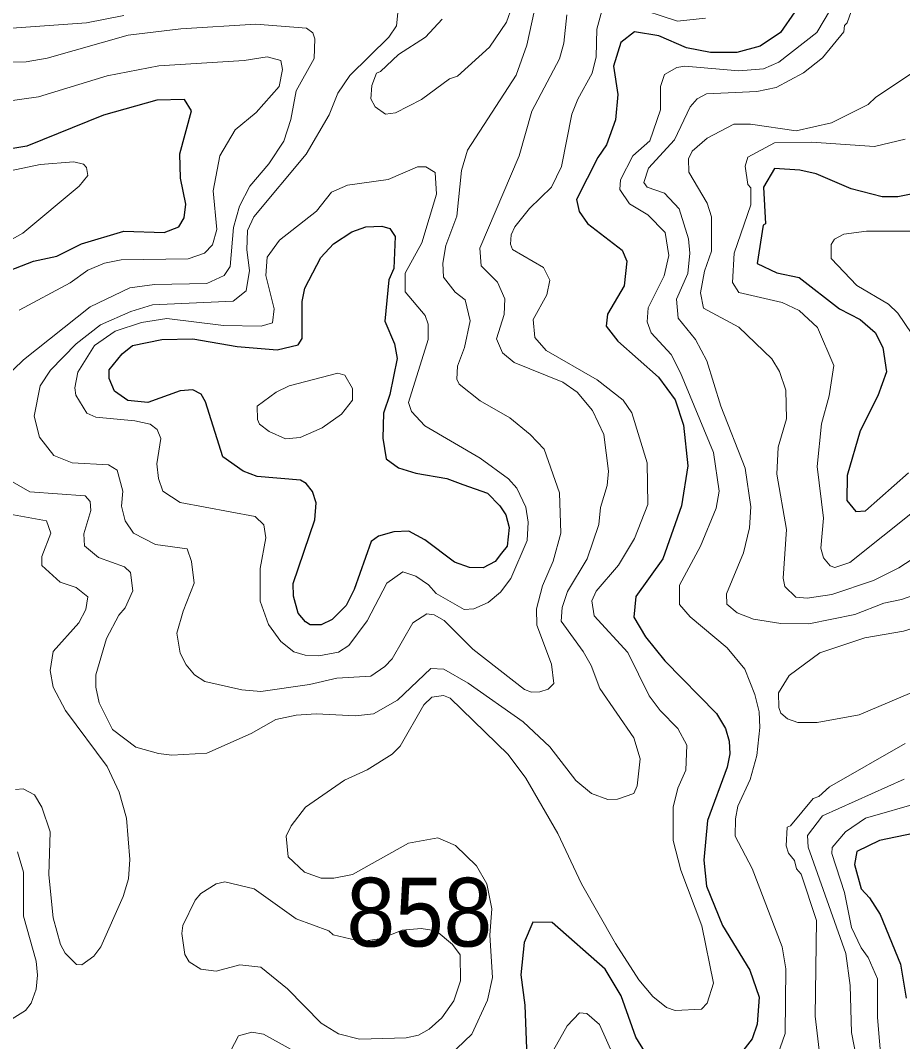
# Model space of a CAD drawing. Extents: x 673.3 to 698.5, y 6984.3 to 7012.3.
# Drawn here: x 684.042 to 685.068, y 7001.944 to 7003.133 of the extents above; entities that cross this region are included whole.
import ezdxf

# ---------------------------------------------------------------- set-up
doc = ezdxf.new("R2010")
doc.units = 0
doc.header["$LTSCALE"] = 0.032
doc.layers.add('1', color=7, linetype='Continuous', lineweight=25)
doc.layers.add('2', color=7, linetype='Continuous', lineweight=13)
doc.layers.add('21', color=7, linetype='Continuous')

msp = doc.modelspace()

# ---------------------------------------------------------------- linework, layer by layer
at = {"layer": '1'}
for points in [[(684.9431, 7003.1429), (684.9264, 7003.1188), (684.9024, 7003.1028), (684.8756, 7003.0954), (684.8448, 7003.0955), (684.817, 7003.101), (684.7846, 7003.115), (684.7563, 7003.1197), (684.7406, 7003.1072), (684.7321, 7003.0795), (684.7369, 7003.0465), (684.7343, 7003.017), (684.7239, 7002.9882), (684.7135, 7002.9735), (684.6889, 7002.9244), (684.6919, 7002.9103), (684.7015, 7002.8964), (684.7421, 7002.8653), (684.7475, 7002.8527), (684.7444, 7002.824), (684.7248, 7002.7909), (684.7232, 7002.7769), (684.7371, 7002.7597), (684.7844, 7002.7178), (684.8036, 7002.6914), (684.8135, 7002.6618), (684.8183, 7002.6146), (684.8111, 7002.5679), (684.7892, 7002.506), (684.758, 7002.4623), (684.7557, 7002.4384), (684.7691, 7002.4155), (684.7918, 7002.3876), (684.8519, 7002.3263), (684.8623, 7002.3087), (684.8664, 7002.294), (684.8672, 7002.279), (684.864, 7002.2635), (684.8412, 7002.2015), (684.837, 7002.1556), (684.8402, 7002.1253), (684.8589, 7002.0793), (684.8907, 7002.0272)], [(684.226, 7002.8926), (684.2322, 7002.903), (684.2344, 7002.9191), (684.2279, 7002.9491), (684.2271, 7002.9778), (684.2409, 7003.0275), (684.2325, 7003.0408), (684.2003, 7003.0399), (684.1385, 7003.0227), (684.0492, 7002.9866), (684.0189, 7002.9814)], [(685.0782, 7002.9308), (685.0629, 7002.9277), (685.0444, 7002.9277), (685.0083, 7002.9368), (684.9679, 7002.9545), (684.9489, 7002.9587), (684.9192, 7002.9606), (684.9063, 7002.9387), (684.9087, 7002.8962), (684.9062, 7002.8944), (684.899, 7002.8498), (684.9219, 7002.8391), (684.948, 7002.8337), (684.9949, 7002.7973), (685.0189, 7002.7849), (685.0364, 7002.7696), (685.0454, 7002.752), (685.0496, 7002.724), (685.0397, 7002.696), (685.0189, 7002.6552), (685.004, 7002.6032), (685.0033, 7002.5742), (685.0141, 7002.5612), (685.0253, 7002.5621), (685.0751, 7002.6061)], [(684.0078, 7002.8337), (684.0569, 7002.8526), (684.084, 7002.8586), (684.1128, 7002.8729), (684.1619, 7002.8877), (684.2092, 7002.8861), (684.226, 7002.8926)], [(685.0808, 7002.1866), (685.0415, 7002.1783), (685.0149, 7002.1655), (685.0122, 7002.1504), (685.02, 7002.1219), (685.03, 7002.1116), (685.0422, 7002.0923), (685.0657, 7002.0342), (685.0724, 7001.9946)], [(684.7691, 7001.9311), (684.7578, 7001.9494), (684.7409, 7001.9976), (684.7222, 7002.0285), (684.6605, 7002.0829), (684.6381, 7002.0832), (684.6278, 7002.0594), (684.6239, 7002.0218), (684.6286, 7001.9865), (684.631, 7001.9256)], [(684.8907, 7002.0272), (684.9014, 7001.996), (684.8991, 7001.9647), (684.8933, 7001.9474), (684.8729, 7001.9211)]]:
    msp.add_lwpolyline(points, dxfattribs=at)
msp.add_lwpolyline([(684.3842, 7002.5516), (684.3858, 7002.5712), (684.3815, 7002.5845), (684.3743, 7002.5939), (684.3676, 7002.5978), (684.3171, 7002.6022), (684.3008, 7002.6082), (684.2772, 7002.625), (684.257, 7002.6888), (684.2521, 7002.6979), (684.2425, 7002.7028), (684.2276, 7002.7016), (684.1899, 7002.6883), (684.1667, 7002.6905), (684.1512, 7002.7015), (684.1452, 7002.716), (684.1449, 7002.7261), (684.1601, 7002.7448), (684.172, 7002.7546), (684.2062, 7002.7615), (684.2425, 7002.7623), (684.2941, 7002.7533), (684.3404, 7002.7494), (684.3649, 7002.7554), (684.3696, 7002.7626), (684.3697, 7002.8057), (684.3728, 7002.8214), (684.3912, 7002.8569), (684.406, 7002.8728), (684.4275, 7002.8869), (684.4437, 7002.8926), (684.4622, 7002.8933), (684.4717, 7002.8906), (684.4779, 7002.8815), (684.4762, 7002.8441), (684.4705, 7002.8308), (684.4659, 7002.7829), (684.4772, 7002.7563), (684.4802, 7002.7395), (684.4715, 7002.6973), (684.4641, 7002.6759), (684.4633, 7002.6467), (684.4673, 7002.6225), (684.4819, 7002.6122), (684.502, 7002.606), (684.5379, 7002.5995), (684.5564, 7002.5926), (684.5851, 7002.5825), (684.5998, 7002.5678), (684.6066, 7002.5574), (684.6105, 7002.5427), (684.608, 7002.521), (684.6014, 7002.5129), (684.5943, 7002.5032), (684.5804, 7002.4956), (684.5642, 7002.496), (684.5467, 7002.5024), (684.5124, 7002.5283), (684.4939, 7002.5383), (684.4763, 7002.5375), (684.4585, 7002.5326), (684.45, 7002.5263), (684.4302, 7002.4706), (684.4207, 7002.4518), (684.4044, 7002.4356), (684.3919, 7002.4294), (684.3789, 7002.4293), (684.3736, 7002.4327), (684.3651, 7002.4428), (684.3595, 7002.4628), (684.3591, 7002.4775)], close=True, dxfattribs=at)
at = {"layer": '2'}
for points in [[(684.8272, 7002.7615), (684.807, 7002.7863), (684.8053, 7002.8084), (684.8184, 7002.8383), (684.8207, 7002.8618), (684.8191, 7002.8787), (684.8085, 7002.9136), (684.7911, 7002.932), (684.7709, 7002.9387), (684.7672, 7002.9442), (684.7728, 7002.9609), (684.803, 7002.9938), (684.821, 7003.0325), (684.8292, 7003.0418), (684.8401, 7003.0474), (684.8987, 7003.0501), (684.9212, 7003.0547), (684.9529, 7003.0719), (684.975, 7003.0892), (684.9999, 7003.1195), (685.0007, 7003.1269), (685.004, 7003.13), (685.0195, 7003.1745)], [(684.6204, 7003.1684), (684.6072, 7003.131), (684.5876, 7003.1018), (684.5504, 7003.0682), (684.5409, 7003.0649), (684.5084, 7003.0409), (684.4782, 7003.0254), (684.4666, 7003.0238), (684.4546, 7003.0323), (684.4495, 7003.0417), (684.4508, 7003.057), (684.4561, 7003.0716), (684.4609, 7003.0735), (684.4816, 7003.0933), (684.513, 7003.1135), (684.5324, 7003.1344)], [(684.9844, 7003.1458), (684.9685, 7003.1187), (684.9245, 7003.0844), (684.9066, 7003.0767), (684.8779, 7003.0743), (684.8151, 7003.0798), (684.8056, 7003.0782), (684.7913, 7003.0698), (684.7865, 7003.0561), (684.7866, 7003.0289), (684.7743, 7002.9929), (684.7543, 7002.9752), (684.7402, 7002.9474), (684.7393, 7002.9362), (684.7507, 7002.9194), (684.7717, 7002.9066), (684.7921, 7002.886), (684.7963, 7002.8592), (684.791, 7002.8356), (684.7722, 7002.7983), (684.7711, 7002.7819), (684.7759, 7002.7691), (684.7989, 7002.7441), (684.81, 7002.7227), (684.8482, 7002.6301), (684.8549, 7002.5848), (684.8515, 7002.5651), (684.8332, 7002.521), (684.8088, 7002.4754), (684.8086, 7002.4531), (684.821, 7002.4388), (684.8643, 7002.4027), (684.8846, 7002.3777), (684.8963, 7002.3483), (684.9013, 7002.3282), (684.9021, 7002.3097), (684.8988, 7002.2771), (684.8911, 7002.2494)], [(684.7515, 7003.1499), (684.8063, 7003.132), (684.8388, 7003.1354)], [(684.1622, 7003.1386), (684.1186, 7003.1302), (684.0318, 7003.124)], [(684.2993, 7002.3535), (684.2564, 7002.3633), (684.2445, 7002.3711), (684.2345, 7002.3828), (684.2276, 7002.3965), (684.2239, 7002.4196), (684.2311, 7002.4453), (684.2441, 7002.4778), (684.2408, 7002.5031), (684.2358, 7002.5177), (684.1989, 7002.523), (684.1732, 7002.5359), (684.1637, 7002.5504), (684.1595, 7002.5674), (684.161, 7002.5851), (684.1543, 7002.6095), (684.1443, 7002.6156), (684.102, 7002.6181), (684.0806, 7002.6266), (684.0641, 7002.6479), (684.0577, 7002.6721), (684.0649, 7002.7075), (684.0766, 7002.7258), (684.1065, 7002.7565), (684.1348, 7002.7784), (684.1701, 7002.794), (684.1956, 7002.802), (684.2895, 7002.8063), (684.3044, 7002.818), (684.3085, 7002.8418), (684.3052, 7002.8657), (684.306, 7002.8882), (684.3132, 7002.9042), (684.3744, 7002.9772), (684.401, 7003.0231), (684.4113, 7003.0482), (684.4249, 7003.0686), (684.4705, 7003.1135), (684.4795, 7003.1266), (684.481, 7003.1419)], [(684.6401, 7003.1448), (684.6312, 7003.1041), (684.6187, 7003.0693), (684.562, 7002.9819), (684.5552, 7002.9582), (684.5496, 7002.9051), (684.5366, 7002.8709), (684.5333, 7002.8504), (684.5341, 7002.8342), (684.5476, 7002.8164), (684.5592, 7002.8077), (684.565, 7002.7832), (684.5587, 7002.7523), (684.5504, 7002.7306), (684.5496, 7002.7153), (684.5522, 7002.7094), (684.5767, 7002.6901), (684.6113, 7002.6704), (684.6349, 7002.6509), (684.6511, 7002.6338), (684.6691, 7002.5829), (684.6708, 7002.5361), (684.6617, 7002.5035), (684.6494, 7002.4748), (684.6424, 7002.4478), (684.6426, 7002.4288), (684.6596, 7002.3834), (684.6626, 7002.3609), (684.6558, 7002.3545), (684.6463, 7002.3512), (684.6363, 7002.3511), (684.6283, 7002.3541), (684.5681, 7002.4009), (684.5347, 7002.4343), (684.5232, 7002.4411), (684.5146, 7002.4421), (684.4983, 7002.4315), (684.4742, 7002.3896), (684.466, 7002.3807), (684.4496, 7002.3696), (684.4101, 7002.3674), (684.3783, 7002.3599), (684.3215, 7002.3518), (684.2993, 7002.3535)], [(684.3103, 7002.3029), (684.3389, 7002.319), (684.3626, 7002.3242), (684.386, 7002.3258), (684.4317, 7002.3234), (684.4526, 7002.3258), (684.4806, 7002.3417), (684.5192, 7002.3785), (684.5343, 7002.3779), (684.5629, 7002.3614), (684.6266, 7002.3164), (684.658, 7002.2873), (684.6881, 7002.2482), (684.7064, 7002.2329), (684.7255, 7002.2259), (684.7367, 7002.2264), (684.7556, 7002.2331), (684.7596, 7002.242), (684.7629, 7002.2734), (684.7556, 7002.2979), (684.7161, 7002.3553), (684.706, 7002.3819), (684.6968, 7002.3985), (684.671, 7002.4336), (684.6723, 7002.4494), (684.6782, 7002.4681), (684.7013, 7002.5063), (684.715, 7002.5463), (684.7166, 7002.566), (684.7245, 7002.5916), (684.7262, 7002.6083), (684.7206, 7002.651), (684.7074, 7002.6787), (684.6897, 7002.7002), (684.6728, 7002.712), (684.6165, 7002.7346), (684.6027, 7002.746), (684.5959, 7002.7623), (684.6048, 7002.7906), (684.6056, 7002.8089), (684.5968, 7002.8282), (684.5781, 7002.8472), (684.5764, 7002.8679), (684.6222, 7002.9753), (684.6368, 7003.0272), (684.669, 7003.0882), (684.6741, 7003.1065), (684.6775, 7003.1396)], [(684.6092, 7002.2783), (684.6298, 7002.2507), (684.667, 7002.1863), (684.6947, 7002.1277), (684.7341, 7002.0584), (684.7615, 7002.0161), (684.7778, 7001.9967), (684.7937, 7001.9839), (684.8037, 7001.9804), (684.8342, 7001.9821), (684.8408, 7001.9889), (684.8484, 7002.0123), (684.8347, 7002.0788), (684.8103, 7002.1436), (684.8013, 7002.1782), (684.8012, 7002.2172), (684.8066, 7002.2391), (684.8159, 7002.2601), (684.8174, 7002.2892), (684.8069, 7002.3087), (684.7861, 7002.3296), (684.7733, 7002.3468), (684.7487, 7002.3972), (684.7093, 7002.4398), (684.7068, 7002.4574), (684.7118, 7002.4686), (684.7379, 7002.4987), (684.7563, 7002.53), (684.7718, 7002.5693), (684.771, 7002.6181), (684.7534, 7002.6763), (684.7432, 7002.6907), (684.713, 7002.7144), (684.6536, 7002.7488), (684.6402, 7002.7639), (684.6385, 7002.7848), (684.6545, 7002.8134), (684.6578, 7002.8307), (684.6504, 7002.8453), (684.6145, 7002.8662), (684.6122, 7002.8723), (684.613, 7002.8833), (684.6172, 7002.8927), (684.6342, 7002.9138), (684.6597, 7002.939), (684.6715, 7002.9629), (684.6836, 7003.0237), (684.6903, 7003.0414), (684.7069, 7003.0715), (684.7116, 7003.0906), (684.7125, 7003.1226), (684.7182, 7003.1442)], [(685.0789, 7002.768), (685.0628, 7002.7922), (685.0521, 7002.8027), (685.0149, 7002.8245), (684.9854, 7002.8556), (684.9851, 7002.8719), (684.9889, 7002.8781), (684.9999, 7002.8841), (685.0262, 7002.8876), (685.0971, 7002.8877), (685.1268, 7002.8931), (685.1767, 7002.9191), (685.2017, 7002.9412), (685.2163, 7002.9591), (685.2263, 7002.9781), (685.2454, 7003.0368), (685.2522, 7003.0719), (685.2532, 7003.1171), (685.2492, 7003.1407)], [(684.0115, 7003.084), (684.0485, 7003.0848), (684.0729, 7003.0889), (684.1671, 7003.1158), (684.2285, 7003.123), (684.3156, 7003.1287), (684.3747, 7003.1239), (684.3819, 7003.1184), (684.3842, 7003.1116), (684.3835, 7003.0886), (684.3628, 7003.0508), (684.3566, 7003.0175), (684.3481, 7002.9922), (684.3307, 7002.9659), (684.3086, 7002.94), (684.2965, 7002.9168), (684.2897, 7002.8918), (684.2858, 7002.8464), (684.2787, 7002.836), (684.2586, 7002.8265), (684.1976, 7002.8257), (684.1689, 7002.8218), (684.1229, 7002.7997), (684.0452, 7002.7377), (684.0106, 7002.7045)], [(684.0241, 7003.0384), (684.0629, 7003.0441), (684.1427, 7003.0685), (684.2029, 7003.0799), (684.3023, 7003.0864), (684.329, 7003.0905), (684.3449, 7003.0861), (684.3467, 7003.0758), (684.3428, 7003.056), (684.3162, 7003.0257), (684.2918, 7003.0055), (684.2737, 7002.9754), (684.2662, 7002.9344), (684.2702, 7002.8894), (684.2653, 7002.8717), (684.2558, 7002.8619), (684.2371, 7002.8552), (684.159, 7002.8543), (684.1397, 7002.8504), (684.1202, 7002.8423), (684.0998, 7002.8273), (684.0401, 7002.7958)], [(685.1082, 7002.5244), (685.0641, 7002.4958), (685.0344, 7002.4808), (684.986, 7002.4647), (684.9572, 7002.4602), (684.9439, 7002.4615), (684.9314, 7002.4739), (684.9294, 7002.4838), (684.9331, 7002.5402), (684.9218, 7002.6048), (684.9234, 7002.6363), (684.9332, 7002.6693), (684.9324, 7002.7025), (684.9249, 7002.7243), (684.916, 7002.739), (684.8779, 7002.7757), (684.8367, 7002.7981), (684.833, 7002.8157), (684.8378, 7002.841), (684.8461, 7002.8645), (684.8461, 7002.9041), (684.8411, 7002.9202), (684.8195, 7002.9563), (684.8191, 7002.9717), (684.8235, 7002.9808), (684.8409, 7002.996), (684.8721, 7003.0122), (684.8913, 7003.0123), (684.9443, 7003.0043), (684.9855, 7003.0138), (685.0281, 7003.0349), (685.0372, 7003.0437), (685.0776, 7003.0704)], [(685.0715, 7002.9946), (685.0358, 7002.9862), (684.9623, 7002.9911), (684.9194, 7002.9903), (684.8884, 7002.9739), (684.8851, 7002.9631), (684.8884, 7002.9421), (684.8916, 7002.9379), (684.8916, 7002.9182), (684.8724, 7002.8619), (684.8705, 7002.828), (684.8778, 7002.8162), (684.9281, 7002.8044), (684.948, 7002.7952), (684.9693, 7002.7755), (684.9883, 7002.7312), (684.9828, 7002.696), (684.9738, 7002.6634), (684.9689, 7002.6138), (684.9763, 7002.5534), (684.9731, 7002.5185), (684.9764, 7002.5074), (684.9842, 7002.498), (684.9896, 7002.4961), (685.0071, 7002.5018), (685.1202, 7002.5924)], [(684.0097, 7002.8657), (684.0444, 7002.8851), (684.11, 7002.94), (684.12, 7002.9523), (684.1187, 7002.9616), (684.115, 7002.9655), (684.1039, 7002.9683), (684.0648, 7002.9651), (684.0224, 7002.9561)], [(685.1506, 7002.4878), (685.0669, 7002.4589), (685.0466, 7002.4545), (685.0129, 7002.4412), (684.9591, 7002.4307), (684.9265, 7002.4309), (684.8947, 7002.4358), (684.8759, 7002.4435), (684.8636, 7002.4534), (684.8634, 7002.4653), (684.883, 7002.5133), (684.89, 7002.5422), (684.8916, 7002.5666), (684.8851, 7002.6119), (684.8569, 7002.684), (684.8406, 7002.7365), (684.8272, 7002.7615)], [(684.014, 7002.6063), (684.0526, 7002.584), (684.117, 7002.5797), (684.1229, 7002.5728), (684.1237, 7002.5623), (684.1156, 7002.5354), (684.1165, 7002.5213), (684.1327, 7002.5077), (684.163, 7002.497), (684.17, 7002.4902), (684.1724, 7002.4689), (684.1636, 7002.449), (684.1563, 7002.4406), (684.1419, 7002.4135), (684.1294, 7002.3712), (684.1294, 7002.3568), (684.1335, 7002.3385), (684.1487, 7002.3074), (684.176, 7002.287), (684.2024, 7002.2794), (684.218, 7002.2778), (684.2587, 7002.2799), (684.3103, 7002.3029)], [(684.0121, 7002.5612), (684.0721, 7002.5506), (684.0771, 7002.5362), (684.0667, 7002.509), (684.0668, 7002.4984), (684.0878, 7002.479), (684.1068, 7002.473), (684.1203, 7002.4621), (684.1179, 7002.4471), (684.1098, 7002.4317), (684.0798, 7002.3983), (684.0765, 7002.3761), (684.0797, 7002.3567), (684.0942, 7002.3297), (684.1425, 7002.2645), (684.1566, 7002.2344), (684.1652, 7002.2042), (684.1692, 7002.1562), (684.1675, 7002.1338), (684.1613, 7002.1133), (684.1355, 7002.0546), (684.1272, 7002.0436), (684.1131, 7002.0335), (684.107, 7002.0338), (684.0937, 7002.0473), (684.0883, 7002.0573), (684.0797, 7002.0882), (684.0748, 7002.1382), (684.0764, 7002.1884), (684.0668, 7002.2172), (684.0583, 7002.2314), (684.0448, 7002.2385), (684.036, 7002.2376)], [(684.5406, 7001.9275), (684.5671, 7001.9529), (684.5853, 7001.9925), (684.5912, 7002.019), (684.5879, 7002.0682), (684.5903, 7002.0988), (684.5846, 7002.1279), (684.5725, 7002.1488), (684.5479, 7002.1726), (684.5274, 7002.1814), (684.4932, 7002.1753), (684.428, 7002.1387), (684.4065, 7002.1344), (684.3916, 7002.1344), (684.3724, 7002.1413), (684.3534, 7002.1592), (684.3509, 7002.1832), (684.3569, 7002.1952), (684.3734, 7002.2172), (684.419, 7002.2487), (684.4451, 7002.2605), (684.4742, 7002.2789), (684.4835, 7002.2882), (684.5111, 7002.3361), (684.5204, 7002.3453), (684.5341, 7002.347), (684.5418, 7002.3441), (684.6092, 7002.2783)], [(684.9714, 7001.9343), (684.9666, 7001.9739), (684.9681, 7002.0852), (684.9502, 7002.1393), (684.9449, 7002.1455), (684.9424, 7002.1551), (684.9357, 7002.1635), (684.9327, 7002.1722), (684.9341, 7002.1938), (684.9379, 7002.1955), (684.9641, 7002.2272), (684.9709, 7002.2294), (684.9833, 7002.2406), (685.0715, 7002.2911)], [(684.8911, 7002.2494), (684.8767, 7002.2182), (684.8737, 7002.2034), (684.8736, 7002.1833), (684.8932, 7002.1458), (684.9283, 7002.0544), (684.9323, 7002.0288), (684.9315, 7001.9536), (684.9175, 7001.9127)], [(685.0685, 7001.8172), (685.0434, 7001.8422), (685.0279, 7001.8716), (685.021, 7001.8933), (685.0089, 7001.9549), (685.0072, 7002.0097), (685.0024, 7002.0466), (684.9583, 7002.1706), (684.9578, 7002.1843), (684.975, 7002.2072), (685.0702, 7002.2498)], [(685.09, 7002.2231), (685.0253, 7002.2044), (685.0019, 7002.1885), (684.9864, 7002.17), (684.9861, 7002.1633), (685.0008, 7002.1178), (685.0089, 7002.0769), (685.0201, 7002.0532), (685.0284, 7002.0423), (685.039, 7002.0171), (685.0391, 7001.9724), (685.0437, 7001.9173), (685.0491, 7001.894), (685.0654, 7001.8624), (685.0777, 7001.8483)], [(684.0322, 7001.9709), (684.0477, 7001.9803), (684.0544, 7001.9889), (684.06, 7002.0052), (684.0617, 7002.0214), (684.0602, 7002.0377), (684.0455, 7002.0902), (684.0455, 7002.1413), (684.0382, 7002.1651)], [(684.7318, 7001.9278), (684.7156, 7001.9642), (684.7007, 7001.9768), (684.6923, 7001.9779), (684.678, 7001.9626), (684.6621, 7001.9343)], [(684.2818, 7001.9249), (684.2957, 7001.9511), (684.3112, 7001.9552), (684.3246, 7001.9529), (684.4039, 7001.9092)]]:
    msp.add_lwpolyline(points, dxfattribs=at)
for points in [[(684.3863, 7002.9109), (684.4037, 7002.9331), (684.4223, 7002.9413), (684.4695, 7002.9479), (684.504, 7002.9626), (684.5137, 7002.9625), (684.5243, 7002.9558), (684.5259, 7002.9306), (684.509, 7002.874), (684.4896, 7002.8386), (684.4893, 7002.8171), (684.5127, 7002.7894), (684.5161, 7002.7794), (684.5161, 7002.7615), (684.4935, 7002.688), (684.497, 7002.6778), (684.5124, 7002.661), (684.5768, 7002.6234), (684.6098, 7002.5994), (684.6194, 7002.5884), (684.63, 7002.5663), (684.6326, 7002.5487), (684.6315, 7002.5275), (684.6123, 7002.4832), (684.6006, 7002.4672), (684.5859, 7002.4552), (684.5694, 7002.448), (684.558, 7002.4472), (684.5257, 7002.4659), (684.5167, 7002.4758), (684.5018, 7002.486), (684.4868, 7002.491), (684.468, 7002.4777), (684.4452, 7002.4339), (684.4238, 7002.4052), (684.4117, 7002.3974), (684.3889, 7002.3934), (684.3731, 7002.3941), (684.3598, 7002.3979), (684.3448, 7002.41), (684.3303, 7002.4298), (684.3208, 7002.4569), (684.3208, 7002.4949), (684.3273, 7002.5306), (684.325, 7002.5459), (684.3148, 7002.5554), (684.2277, 7002.5716), (684.2076, 7002.585), (684.2025, 7002.5996), (684.2003, 7002.6169), (684.2051, 7002.6462), (684.2008, 7002.6566), (684.1929, 7002.6629), (684.1747, 7002.667), (684.1296, 7002.671), (684.1189, 7002.6759), (684.1064, 7002.6965), (684.105, 7002.7052), (684.1086, 7002.7234), (684.1281, 7002.7544), (684.1519, 7002.7711), (684.1825, 7002.7814), (684.212, 7002.7859), (684.2782, 7002.7778), (684.3218, 7002.777), (684.3349, 7002.7809), (684.337, 7002.7973), (684.3273, 7002.8358), (684.3289, 7002.8573), (684.3434, 7002.877)], [(684.3543, 7002.7074), (684.4112, 7002.7223), (684.4193, 7002.7198), (684.4282, 7002.7044), (684.4282, 7002.6907), (684.4155, 7002.6747), (684.3927, 7002.6585), (684.3673, 7002.6473), (684.3504, 7002.6459), (684.3311, 7002.6544), (684.3201, 7002.6631), (684.3175, 7002.6682), (684.3174, 7002.6838), (684.3393, 7002.7002)], [(685.0992, 7002.359), (685.1133, 7002.3604), (685.1674, 7002.3867), (685.1803, 7002.4004), (685.1927, 7002.425), (685.1913, 7002.4378), (685.1856, 7002.4461), (685.1711, 7002.4537), (685.1362, 7002.4472), (685.1039, 7002.4327), (685.0694, 7002.4219), (685.0243, 7002.4143), (684.9721, 7002.3968), (684.9363, 7002.3703), (684.924, 7002.3501), (684.9242, 7002.3332), (684.9268, 7002.3266), (684.9342, 7002.32), (684.9464, 7002.3158), (684.9689, 7002.3158), (685.0177, 7002.3247)], [(684.2697, 7002.1278), (684.2798, 7002.1303), (684.3137, 7002.122), (684.3626, 7002.087), (684.4007, 7002.0731), (684.4058, 7002.0686), (684.4386, 7002.0606), (684.4619, 7002.0643), (684.486, 7002.0741), (684.5082, 7002.0758), (684.5257, 7002.0733), (684.5445, 7002.0572), (684.5536, 7002.0454), (684.5538, 7002.0151), (684.5462, 7001.9918), (684.5323, 7001.9719), (684.5175, 7001.9586), (684.5049, 7001.9516), (684.4906, 7001.9488), (684.4364, 7001.9471), (684.412, 7001.9533), (684.3919, 7001.9658), (684.3527, 7002.0055), (684.3215, 7002.0309), (684.2969, 7002.0334), (684.2694, 7002.0261), (684.2516, 7002.0284), (684.2382, 7002.037), (684.2329, 7002.0457), (684.2296, 7002.0699), (684.2308, 7002.0794), (684.2451, 7002.1089), (684.2518, 7002.1167)]]:
    msp.add_lwpolyline(points, close=True, dxfattribs=at)

# ---------------------------------------------------------------- texts
at = {"layer": '21', "width": 0.95}
msp.add_text('858', height=0.08, dxfattribs=at).set_placement((684.4212, 7002.0549))

doc.saveas('drawing.dxf')
